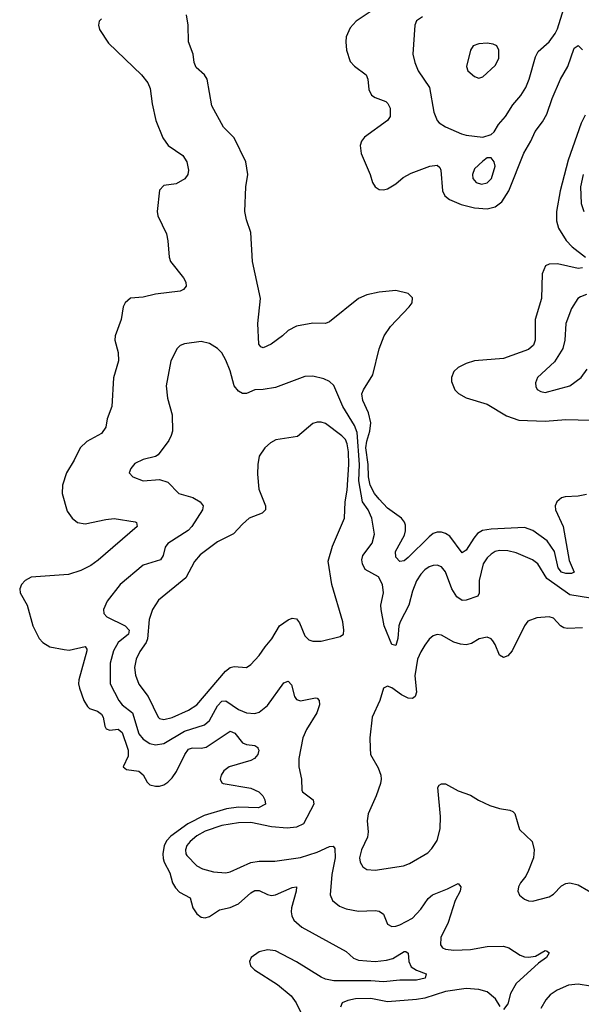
# Model space of a CAD drawing. Header units: inches. Extents: x 1954678 to 2060271, y 904822 to 1016299.
# Tile 362 of 403: x 2034615 to 2037325, y 988764 to 993517. Entities that reach past the tile are written whole.
import ezdxf

# ---------------------------------------------------------------- set-up
doc = ezdxf.new("R2010")
doc.units = ezdxf.units.IN
doc.header["$MEASUREMENT"] = 0
doc.layers.add('C0938', color=7, linetype='Continuous')
doc.layers.add('C0939', color=7, linetype='Continuous')

msp = doc.modelspace()

# ---------------------------------------------------------------- linework, layer by layer
at = {"layer": 'C0938', "color": 5}
for points, elevation in [([(2035135.5, 990000), (2035138.9, 989990), (2035138.1, 989961.9), (2035113.7, 989910), (2035130, 989896.9), (2035190, 989889.2), (2035210, 989871.5), (2035230, 989835.8), (2035243.6, 989823.6), (2035270, 989815.9), (2035290, 989816.3), (2035310, 989822.3), (2035330, 989835.6), (2035350, 989857.2), (2035371.9, 989888.1), (2035411.6, 989970), (2035430, 989994.5), (2035444.7, 990000)], 440), ([(2035764.4, 990000), (2035768.2, 989990), (2035764, 989970), (2035747.1, 989950), (2035730, 989940.2), (2035625.2, 989910), (2035600.7, 989890), (2035587.6, 989870), (2035582.7, 989850), (2035590, 989833.4), (2035596, 989830), (2035730, 989806.3), (2035769.1, 989790), (2035787.6, 989770), (2035798.3, 989750), (2035801.6, 989730), (2035767.3, 989712.7), (2035670, 989715), (2035613.2, 989706.8), (2035504.8, 989675.2), (2035425.5, 989634.5), (2035344.2, 989575.8), (2035324.9, 989555.1), (2035312.1, 989530), (2035305.4, 989490), (2035307, 989467), (2035311.4, 989450), (2035338.8, 989398.8), (2035353, 989350), (2035365.9, 989325.9), (2035385.6, 989305.6), (2035436.8, 989276.8), (2035450.1, 989230), (2035470, 989200.1), (2035490, 989184.2), (2035510, 989181.2), (2035530, 989187.8), (2035579.6, 989220.4), (2035630, 989231.4), (2035670, 989248.8), (2035730, 989302), (2035750, 989312.6), (2035770, 989313.2), (2035810, 989293.1), (2035830, 989288.9), (2035850, 989292), (2035930, 989327.6), (2035950, 989330.2), (2035949.2, 989310), (2035925.9, 989230), (2035924.2, 989210), (2035927.8, 989190), (2035937.9, 989170), (2035976.6, 989136.6), (2036190, 989019.3), (2036225.8, 988985.8), (2036250, 988976.9), (2036330, 988969.7), (2036384.1, 988975.9), (2036415.6, 988984.4), (2036470, 989018.8), (2036478.4, 989018.4), (2036490, 989010.8), (2036492.8, 988970), (2036504.4, 988944.4), (2036529.1, 988929.1), (2036576.9, 988910), (2036571.1, 988890), (2036530, 988879.9), (2036450, 988879.5), (2036370, 988872.8), (2036310, 988877.3), (2036130, 988876.2), (2036090, 988885.1), (2036070, 988894.8), (2035950, 988969.4), (2035850, 989022.1), (2035810, 989027), (2035770, 989016.9), (2035731.9, 988990), (2035723, 988970), (2035728.5, 988950), (2035748.4, 988930), (2035858.8, 988858.8), (2035924.4, 988804.4), (2035949.4, 988770), (2035998.4, 988670)], 440), ([(2035971.5, 990000), (2035962, 989950), (2035961.7, 989910), (2035974.9, 989850), (2035977, 989797), (2035979.3, 989790), (2036030.2, 989750.2), (2036034, 989730), (2035984.5, 989635.5), (2035950, 989618.6), (2035906, 989614), (2035830, 989620.2), (2035730, 989641.9), (2035670, 989639.4), (2035590, 989626.6), (2035510, 989599.4), (2035470, 989576.6), (2035438.2, 989550), (2035420.9, 989530), (2035414.3, 989510), (2035415.9, 989490), (2035421.4, 989481.4), (2035470, 989431.5), (2035497.1, 989417.1), (2035550, 989403.5), (2035610, 989398.2), (2035630, 989403.2), (2035730, 989448.4), (2035770, 989454.2), (2035845.6, 989454.4), (2035970, 989472.1), (2036050, 989498.3), (2036110, 989525.4), (2036127, 989527), (2036135, 989515.1), (2036137.8, 989470), (2036120.4, 989390), (2036112.8, 989292.8), (2036124.5, 989264.5), (2036157.6, 989237.6), (2036190, 989225.2), (2036250, 989214), (2036330, 989216.9), (2036350, 989213.4), (2036370, 989198), (2036390.2, 989150.2), (2036410, 989138.9), (2036430, 989140.7), (2036450, 989146.7), (2036510, 989178.9), (2036550, 989222.2), (2036585.4, 989274.6), (2036607.4, 989292.6), (2036679.7, 989320.3), (2036730, 989346.7), (2036743.1, 989330), (2036741.1, 989310), (2036715.8, 989264.2), (2036682.2, 989157.8), (2036646.7, 989086.7), (2036645.3, 989050), (2036655.8, 989035.8), (2036670, 989029.1), (2036710, 989025.6), (2036790, 989028.8), (2036870, 989042.3), (2036950, 989043.5), (2036975.6, 989035.6), (2037030, 989000.7), (2037050, 988992.9), (2037070, 988991.8), (2037104, 988996), (2037150, 989023.1), (2037160.7, 989020.7), (2037170, 989011.3), (2037157.4, 988990), (2037118, 988962), (2037010, 988864.2), (2036984, 988816), (2036970, 988766.6), (2036950, 988738.4)], 460), ([(2036306.8, 990000), (2036308.2, 989970), (2036344.9, 989904.9), (2036357.4, 989870), (2036359.5, 989850), (2036356.5, 989830), (2036334.6, 989770), (2036296.5, 989683.5), (2036291.5, 989650), (2036295.8, 989595.8), (2036292.5, 989570), (2036264.2, 989510), (2036254.5, 989470), (2036257.5, 989450), (2036270, 989426.5), (2036290, 989414.4), (2036330, 989411.9), (2036467.2, 989432.8), (2036496.2, 989443.8), (2036584.4, 989495.6), (2036604.2, 989515.8), (2036630, 989554.8), (2036643.5, 989610), (2036644.8, 989670), (2036632.3, 989810), (2036638.6, 989821.4), (2036650, 989827.7), (2036670, 989827.7), (2036730, 989794.9), (2036790, 989773.7), (2036829.1, 989749.1), (2036883.7, 989723.7), (2036930, 989708.9), (2036980.3, 989700.3), (2036994.4, 989694.4), (2037003.9, 989683.9), (2037026.7, 989606.7), (2037088, 989550), (2037098, 989510), (2037093.7, 989470), (2037070.3, 989409.7), (2037058, 989382), (2037030.7, 989350), (2037022, 989330), (2037019.1, 989310), (2037026.8, 989290), (2037050, 989270.7), (2037070, 989263), (2037090, 989261.6), (2037170, 989283), (2037190, 989295.5), (2037230, 989334.9), (2037250, 989346.7), (2037270, 989350.3), (2037310, 989340.9), (2037410, 989282.7)], 480), ([(2036932.9, 988752.9), (2036911.3, 988790), (2036870, 988823.1), (2036830, 988835.2), (2036770, 988840.2), (2036670, 988825.4), (2036570, 988793.7), (2036530, 988786.1), (2036390, 988775.2), (2036310, 988791.9), (2036236, 988790), (2036198, 988782), (2036170.5, 988770), (2036163.1, 988750)], 460), ([(2037370, 988850.6), (2037310, 988860.7), (2037263.4, 988856.6), (2037207.8, 988832.2), (2037174.4, 988810), (2037154.5, 988785.5), (2037130, 988742.7)], 480)]:
    msp.add_lwpolyline(points, dxfattribs=dict(at, elevation=elevation))
at = {"layer": 'C0939', "color": 5}
for points, elevation in [([(2036306.1, 993553.9), (2036239, 993510), (2036210, 993477.4), (2036190, 993433.2), (2036189.1, 993410), (2036192.3, 993370), (2036210, 993315.5), (2036230, 993292), (2036287, 993250), (2036294, 993230), (2036300, 993180), (2036312.8, 993152.8), (2036330, 993140.7), (2036381.1, 993121.1), (2036392, 993112), (2036402.8, 993090), (2036403.2, 993050), (2036390, 993030.8), (2036278.6, 992950), (2036263.9, 992930), (2036257.3, 992910), (2036263.2, 992870), (2036306.3, 992770), (2036318, 992730), (2036330.2, 992710.2), (2036350, 992696.5), (2036370, 992694.9), (2036390, 992700.2), (2036430, 992725), (2036465.3, 992754.7), (2036503.8, 992776.2), (2036594, 992810), (2036630, 992813.7), (2036642.8, 992802.8), (2036647.6, 992790), (2036655.5, 992690), (2036667.1, 992667.1), (2036688.5, 992648.5), (2036744.9, 992624.9), (2036810, 992607.8), (2036870, 992603.7), (2036910, 992613.6), (2036941.9, 992638.1), (2036975.8, 992690), (2037046.9, 992873.1), (2037082, 992930), (2037102.4, 992977.6), (2037137, 993023), (2037159.1, 993060.9), (2037184, 993136), (2037224.3, 993230), (2037260.5, 993290), (2037290, 993378.9), (2037310, 993391.7), (2037330, 993372)], 440), ([(2036559.1, 993530), (2036529.2, 993510.8), (2036521.1, 993490), (2036511.6, 993350), (2036521.1, 993310), (2036537, 993270), (2036592.4, 993190), (2036612.6, 993070), (2036629, 993030), (2036639.3, 993019.3), (2036670, 992999.6), (2036746, 992966), (2036770, 992959.7), (2036850, 992950.4), (2036890, 992962.4), (2036904.2, 992975.8), (2036925.7, 993010), (2036959.3, 993050), (2036994.1, 993105.9), (2037032.4, 993150), (2037057.2, 993190), (2037074, 993230), (2037103.2, 993336.8), (2037116.3, 993363.7), (2037170, 993410.3), (2037198.4, 993450), (2037210, 993472.7), (2037240.8, 993570)], 460), ([(2035010, 993520.9), (2034997.7, 993510), (2034994.4, 993490), (2035000.4, 993470), (2035043.1, 993403.1), (2035202.1, 993250), (2035232.4, 993212.4), (2035244.6, 993184.6), (2035254.1, 993110), (2035272.3, 993030), (2035306, 992946), (2035331.8, 992910), (2035401.8, 992861.8), (2035421.4, 992830), (2035429.5, 992790), (2035425.7, 992770), (2035411.1, 992748.9), (2035370, 992723.7), (2035310, 992715.6), (2035290, 992693), (2035277.8, 992590), (2035281.3, 992570), (2035323.1, 992483.1), (2035330.2, 992449.8), (2035335.9, 992370), (2035343.2, 992350), (2035406, 992270), (2035416.9, 992250), (2035417.6, 992230), (2035405.4, 992214.5), (2035390, 992206.3), (2035270, 992191.3), (2035210, 992177.1), (2035150, 992171.6), (2035123.6, 992150), (2035114, 992130), (2035104.2, 992070), (2035075.2, 991990), (2035074.3, 991970), (2035090.3, 991909.7), (2035091.6, 991870), (2035067.9, 991787.9), (2035059, 991650), (2035037.4, 991590), (2035030.3, 991550), (2035010, 991519.7), (2034939.6, 991480.4), (2034907.4, 991450), (2034878.5, 991390), (2034840.2, 991330), (2034820.8, 991270), (2034820.3, 991230), (2034843.9, 991143.9), (2034867.7, 991110), (2034894, 991090), (2034930, 991082.8), (2035030, 991104.4), (2035070, 991108.7), (2035172.7, 991092.7), (2035179.1, 991090), (2035182.4, 991070), (2034993, 990907), (2034957.9, 990882.1), (2034910, 990858.4), (2034850, 990838), (2034670, 990825.4), (2034640.5, 990810), (2034623, 990790), (2034614.9, 990770), (2034616.4, 990750), (2034650.3, 990690), (2034677.7, 990590), (2034709.1, 990530), (2034726.3, 990510), (2034760.5, 990490), (2034830, 990475.8), (2034853.7, 990473.7), (2034930, 990490.1), (2034938.1, 990478.1), (2034939.3, 990470), (2034900.1, 990330), (2034899, 990310), (2034904, 990290), (2034924.8, 990230), (2034941.3, 990201.3), (2034951.3, 990191.3), (2034990, 990178.6), (2035010, 990164.9), (2035018.4, 990150), (2035026.1, 990106.1), (2035032.7, 990092.7), (2035050, 990086.6), (2035090, 990091.9), (2035110, 990075.2), (2035135.5, 990000)], 440), ([(2037350, 991224.7), (2037310, 991216.5), (2037246.9, 991213.1), (2037230, 991208.2), (2037206, 991190), (2037199.5, 991170), (2037201, 991150), (2037236.6, 991070), (2037266.6, 990906.6), (2037290.3, 990850), (2037276.8, 990843.2), (2037250, 990842.6), (2037230, 990849.9), (2037213.8, 990870), (2037195.8, 990950), (2037160.4, 991000.4), (2037091.2, 991051.2), (2037050, 991064.7), (2036890, 991057.7), (2036848.8, 991051.2), (2036824.2, 991035.8), (2036805.6, 991014.4), (2036770, 990955.3), (2036750, 990942.3), (2036690, 991023), (2036670, 991036.5), (2036650, 991043), (2036630, 991043.2), (2036610, 991035.9), (2036590, 991020.9), (2036490, 990920.2), (2036470, 990905), (2036450, 990900.4), (2036430, 990922.9), (2036427.7, 990950), (2036471.2, 991028.8), (2036477.1, 991050), (2036475.9, 991075.9), (2036471.6, 991091.6), (2036457.1, 991110), (2036390, 991158.3), (2036350, 991201.3), (2036326.4, 991230), (2036305.5, 991270), (2036297.3, 991310), (2036296.2, 991370), (2036285.8, 991450), (2036290, 991482.7), (2036305.2, 991530), (2036309.9, 991570), (2036298.3, 991618.2), (2036270, 991677.6), (2036266.6, 991710), (2036273.6, 991730), (2036318.4, 991801.6), (2036350, 991927.2), (2036373.7, 991990), (2036404.5, 992035.5), (2036493.7, 992130), (2036508.1, 992150), (2036510, 992174.3), (2036490, 992194.7), (2036430, 992209.2), (2036350, 992201.4), (2036290, 992188.6), (2036249.3, 992170.7), (2036110, 992058), (2036090, 992050.8), (2036028.9, 992051.1), (2035950, 992037.4), (2035910, 992015.6), (2035882.7, 991990), (2035827.6, 991950), (2035790, 991933.3), (2035778.2, 991938.2), (2035769, 991950), (2035763.4, 992050), (2035777.3, 992170), (2035737.5, 992350), (2035730.8, 992490), (2035709.8, 992550), (2035701.2, 992590), (2035705.6, 992710), (2035715.6, 992770), (2035706.8, 992830), (2035650, 992946.9), (2035598.5, 992998.5), (2035541.3, 993101.3), (2035518.8, 993230), (2035506.9, 993250), (2035466, 993286), (2035457.4, 993310), (2035451.9, 993350), (2035429.8, 993410), (2035428.4, 993490), (2035419.5, 993539.5)], 440), ([(2037344.2, 993055.8), (2037323.6, 993016.4), (2037261.1, 992838.9), (2037222.5, 992690), (2037205, 992590), (2037205, 992545), (2037215.1, 992510), (2037251.6, 992450), (2037280.5, 992420.5), (2037345.1, 992370)], 440), ([(2037333.6, 992770), (2037320.8, 992710), (2037324.4, 992630), (2037336.9, 992590)], 460), ([(2037330, 992318.3), (2037310, 992316.4), (2037210, 992338.8), (2037170, 992336.8), (2037151.9, 992328.1), (2037135.4, 992290), (2037132.5, 992170), (2037102.1, 992070), (2037101.8, 991970), (2037094.1, 991945.9), (2037070, 991924.6), (2036950, 991881.9), (2036810, 991870.6), (2036770, 991857.4), (2036730, 991837.6), (2036710, 991818.7), (2036698, 991790), (2036698.5, 991770), (2036714.4, 991730), (2036732.5, 991712.5), (2036770, 991691.7), (2036870, 991661.2), (2036964.3, 991604.3), (2037023.3, 991583.3), (2037150, 991579.3), (2037250, 991587.3), (2037370, 991582.7)], 440), ([(2037350.2, 992189.8), (2037321.3, 992178.7), (2037308.4, 992170), (2037277, 992123), (2037250.2, 992050), (2037245.4, 991970), (2037235.6, 991930), (2037195, 991865), (2037114, 991790), (2037103.9, 991763.9), (2037105.5, 991745.5), (2037112.3, 991732.3), (2037130, 991721.6), (2037150, 991717.6), (2037270, 991749.2), (2037323.5, 991790), (2037352.4, 991830)], 460), ([(2037370, 990724.6), (2037270, 990740.4), (2037159.1, 990819.1), (2037114.6, 990890), (2037090, 990909.8), (2037010, 990942.9), (2036970, 990952.7), (2036930, 990954.9), (2036910, 990949.8), (2036890, 990937.4), (2036870, 990918.7), (2036851.8, 990890), (2036831.8, 990810), (2036831.9, 990748.1), (2036825.6, 990734.4), (2036770, 990715.2), (2036750, 990712.7), (2036724.2, 990730), (2036699.9, 990770), (2036670, 990851.1), (2036650, 990875.3), (2036630, 990883.5), (2036610, 990882.2), (2036590, 990875.3), (2036570, 990860.8), (2036550, 990840.4), (2036530, 990808.3), (2036510, 990757.6), (2036493.3, 990690), (2036450.6, 990610), (2036445, 990590), (2036440.1, 990530), (2036430, 990495.6), (2036410, 990500.5), (2036373.6, 990590), (2036359.8, 990670), (2036358.1, 990690), (2036370.5, 990750), (2036366.2, 990790), (2036346.9, 990826.9), (2036282.6, 990862.6), (2036268.5, 990890), (2036266, 990910), (2036271.1, 990930), (2036315, 990990), (2036326.3, 991033.7), (2036314.1, 991110), (2036295.8, 991150), (2036269.5, 991190), (2036250.9, 991290), (2036253.9, 991370), (2036243.7, 991523.7), (2036230, 991558.3), (2036173.8, 991650), (2036130.6, 991750.6), (2036110, 991769.7), (2036082.2, 991782.2), (2036030, 991795.3), (2035990, 991793.5), (2035850, 991741.1), (2035790, 991731.1), (2035750, 991729.7), (2035710, 991711.5), (2035690, 991711.5), (2035670, 991723.6), (2035649.7, 991750), (2035630, 991821.2), (2035610, 991873.2), (2035590, 991909.2), (2035568.7, 991930), (2035530, 991954), (2035490, 991963.5), (2035410, 991952.4), (2035390, 991944.7), (2035374, 991930), (2035343.7, 991870), (2035321.1, 991750), (2035327.4, 991690), (2035350.3, 991610), (2035352.2, 991530), (2035346.4, 991510), (2035335.2, 991484.8), (2035283.7, 991416.3), (2035270, 991407.3), (2035210, 991393), (2035170, 991374.7), (2035150.5, 991350), (2035142.8, 991330), (2035161, 991310), (2035210, 991290.6), (2035290, 991296.3), (2035330, 991284.9), (2035382, 991230), (2035450, 991210.2), (2035485.3, 991190), (2035499.5, 991170), (2035496.5, 991150), (2035445.7, 991070), (2035428.5, 991051.5), (2035330, 990988.4), (2035316.2, 990970), (2035307.5, 990930), (2035294.3, 990910), (2035210, 990883.1), (2035100.2, 990790), (2035037, 990710), (2035019.5, 990670), (2035021.3, 990650), (2035034.7, 990634.7), (2035123.9, 990590), (2035143.7, 990570), (2035140.6, 990550), (2035090.1, 990510), (2035067.1, 990470), (2035051.5, 990410), (2035051.7, 990310), (2035093.1, 990230), (2035110, 990209.4), (2035158.4, 990170), (2035190, 990069.3), (2035210, 990043.5), (2035243.1, 990023.1), (2035270, 990016.4), (2035310, 990022.1), (2035410, 990082.2), (2035506.9, 990113.1), (2035530, 990133.2), (2035570, 990203.8), (2035590, 990226.7), (2035610, 990227.8), (2035670, 990187), (2035710, 990170.2), (2035750, 990167.2), (2035770, 990174.5), (2035810, 990206), (2035890, 990315.8), (2035910, 990323.2), (2035926.3, 990306.3), (2035940.7, 990250), (2035950, 990234.9), (2035970, 990229.2), (2036042.4, 990242.4), (2036050, 990241.6), (2036060.4, 990230), (2036060.9, 990210), (2036047.9, 990170), (2035999, 990090), (2035980.9, 990050), (2035971.5, 990000)], 460), ([(2037330, 990581.7), (2037258, 990578), (2037240.9, 990580.9), (2037224.2, 990590), (2037190, 990628), (2037170, 990633.6), (2037110.2, 990629.8), (2037067.1, 990612.9), (2037050.4, 990590), (2036991.1, 990470), (2036970, 990446), (2036950, 990437.7), (2036929.8, 990449.8), (2036910, 990500.7), (2036898.2, 990518.2), (2036890, 990528), (2036870, 990535.8), (2036832.8, 990527.2), (2036794.4, 990505.6), (2036770, 990498.7), (2036741.4, 990501.4), (2036710, 990511.2), (2036650, 990546), (2036630, 990549.6), (2036610, 990543), (2036590, 990525.6), (2036570, 990497.6), (2036550, 990465.6), (2036535.2, 990430), (2036521.2, 990350), (2036530.2, 990270), (2036523.1, 990250), (2036510, 990240.4), (2036490, 990241.5), (2036456.8, 990256.8), (2036410, 990291.2), (2036390, 990299.3), (2036370.6, 990289.4), (2036353, 990230), (2036316.3, 990150), (2036304.4, 990050), (2036306.8, 990000)], 480), ([(2035444.7, 990000), (2035450, 990002), (2035490, 990000), (2035514.8, 990005.2), (2035630, 990082), (2035653.3, 990073.3), (2035690, 990025.2), (2035710, 990017.3), (2035750, 990013.6), (2035763.2, 990003.2), (2035764.4, 990000)], 440)]:
    msp.add_lwpolyline(points, dxfattribs=dict(at, elevation=elevation))
for points, elevation in [([(2036870, 993402.8), (2036830, 993399.8), (2036802.4, 993390), (2036790.3, 993370), (2036770.3, 993290), (2036778, 993270), (2036810, 993241.7), (2036830, 993234.4), (2036850, 993240.5), (2036910, 993295.5), (2036927.3, 993330), (2036927, 993370), (2036917, 993390), (2036899.3, 993399.3)], 480), ([(2036870, 992849.5), (2036850, 992834.5), (2036810, 992796.2), (2036800.3, 992770), (2036801.7, 992750), (2036817.1, 992730), (2036843.4, 992723.4), (2036870, 992728.6), (2036892.1, 992750), (2036909.6, 992809.7), (2036905.1, 992830), (2036890, 992849.4)], 460), ([(2036050, 991573.5), (2036030, 991566.9), (2035954.8, 991505.2), (2035851.1, 991488.9), (2035825.7, 991474.3), (2035798.4, 991450), (2035770.2, 991409.8), (2035763.6, 991370), (2035762.7, 991322.7), (2035768.8, 991250), (2035800.8, 991170), (2035800.3, 991150), (2035784.8, 991135.2), (2035722.4, 991110), (2035690, 991082), (2035646, 991034), (2035570, 990996.2), (2035486.5, 990933.5), (2035458.2, 990901.8), (2035416.9, 990823.1), (2035285, 990715), (2035255.9, 990670), (2035239.5, 990620.5), (2035231.8, 990528.2), (2035225.3, 990510), (2035194, 990466), (2035176.6, 990430), (2035169.6, 990390), (2035173, 990353), (2035189.2, 990309.2), (2035235.1, 990250), (2035283.2, 990150), (2035290, 990143.5), (2035310, 990138.3), (2035350, 990147.9), (2035430, 990183.8), (2035470, 990209.5), (2035608.1, 990371.9), (2035630, 990389), (2035650, 990395), (2035709.8, 990390.2), (2035730, 990404.6), (2035770, 990447.2), (2035798.8, 990490), (2035832.2, 990527.8), (2035868.1, 990590), (2035910, 990619), (2035930, 990628.2), (2035950, 990624.9), (2035965.6, 990605.6), (2035990, 990542), (2036010, 990523), (2036030, 990517.1), (2036070, 990516.4), (2036161.5, 990538.5), (2036177.2, 990550), (2036179.5, 990570), (2036174.3, 990610), (2036120.9, 990790), (2036103.5, 990903.5), (2036124, 990976), (2036182.4, 991110), (2036185, 991190), (2036194.5, 991245.5), (2036203.8, 991370), (2036200.8, 991430), (2036195.5, 991470), (2036186.6, 991490), (2036170, 991508.1), (2036090, 991566.6), (2036070, 991573.1)], 480)]:
    msp.add_lwpolyline(points, close=True, dxfattribs=dict(at, elevation=elevation))

doc.saveas('drawing.dxf')
